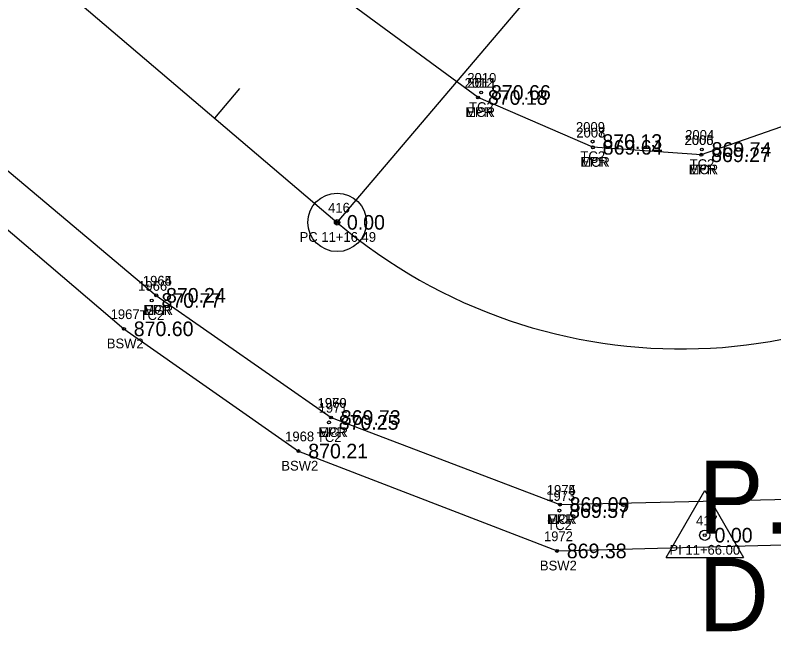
# Model space of a CAD drawing. Extents: x 1622501 to 1626664, y 1117816 to 1121579.
# Drawn here: x 1625494.9 to 1625572.7, y 1120506.7 to 1120572.2 of the extents above; entities that cross this region are included whole.
import ezdxf

# ---------------------------------------------------------------- set-up
doc = ezdxf.new("R2010")
doc.units = 0
for name, color, linetype in [('RD_EX_Conc', 7, 'Continuous'), ('RD_EX_Conc_txCode', 7, 'Continuous'), ('RD_EX_Road', 7, 'Continuous'), ('RD_EX_Road_txCode', 7, 'Continuous'), ('RD_EX_TX_Conc_ELEV', 7, 'Continuous'), ('RD_EX_TX_Road_ELEV', 7, 'Continuous'), ('RD_HC_Cl', 7, 'Continuous'), ('RD_HC_Data', 7, 'Continuous'), ('RD_HC_Data_Tic', 7, 'Continuous'), ('RD_HC_Survey_ELEV', 7, 'Continuous'), ('RD_HC_txCode', 7, 'Continuous'), ('RD_SMD_Locator', 7, 'Continuous')]:
    doc.layers.add(name, color=color, linetype=linetype)

msp = doc.modelspace()

# ---------------------------------------------------------------- linework, layer by layer
at = {"layer": 'RD_EX_Conc'}
for points in [[(1625608.521, 1120585.177), (1625590.699, 1120571.25), (1625577.132, 1120561.996), (1625565.298, 1120557.856), (1625554.184, 1120558.621), (1625542.402, 1120563.729), (1625526.327, 1120575.566), (1625507.826, 1120591.586)], [(1625485.222, 1120563.716), (1625509.387, 1120543.44), (1625527.317, 1120530.909), (1625550.789, 1120521.986), (1625574.312, 1120522.534), (1625598.595, 1120533.295), (1625630.482, 1120557.043)], [(1625482.04, 1120560.482), (1625506.078, 1120540.006), (1625523.979, 1120527.468), (1625550.501, 1120517.229), (1625574.97, 1120517.879), (1625600.807, 1120529.123), (1625633.409, 1120553.353)]]:
    msp.add_lwpolyline(points, dxfattribs=at)
at = {"layer": 'RD_EX_Road'}
for points in [[(1625608.521, 1120585.177), (1625590.699, 1120571.25), (1625577.132, 1120561.996), (1625565.298, 1120557.856), (1625554.184, 1120558.621), (1625542.402, 1120563.729), (1625526.327, 1120575.566), (1625507.826, 1120591.586), (1625508.161, 1120592.13), (1625500.515, 1120605.04), (1625496.639, 1120621.514), (1625497.694, 1120635.631), (1625499.566, 1120643.139), (1625503.111, 1120650.603), (1625512.54, 1120660.807)], [(1625181.69, 1120345.902), (1625220.314, 1120377.13), (1625258.028, 1120409.287), (1625294.923, 1120442.523), (1625332.153, 1120475.987), (1625369.412, 1120508.932), (1625406.047, 1120541.985), (1625433.217, 1120564.13), (1625448.704, 1120570.315), (1625464.823, 1120570.789), (1625476.008, 1120566.129), (1625482.04, 1120560.482), (1625485.222, 1120563.716), (1625509.387, 1120543.44), (1625527.317, 1120530.909), (1625550.789, 1120521.986), (1625574.312, 1120522.534), (1625598.595, 1120533.295), (1625630.482, 1120557.043)]]:
    msp.add_lwpolyline(points, dxfattribs=at)
at = {"layer": 'RD_HC_Cl'}
msp.add_line((1625439.215, 1120626.404), (1625527.941, 1120550.925), dxfattribs=at)
msp.add_arc((1625563.238, 1120592.417), 54.475, 229.61213, 314.14529, dxfattribs=at)
at = {"layer": 'RD_HC_Data'}
for p, q in [((1625527.941, 1120550.925), (1625603.551, 1120639.804)), ((1625561.681, 1120516.551), (1625565.653, 1120523.431)), ((1625565.653, 1120523.431), (1625569.622, 1120516.551)), ((1625561.681, 1120516.551), (1625569.622, 1120516.551))]:
    msp.add_line(p, q, dxfattribs=at)
for centre, radius in [((1625527.941, 1120550.925), 3), ((1625527.941, 1120550.925), 0.282), ((1625565.652, 1120518.844), 0.529)]:
    msp.add_circle(centre, radius, dxfattribs=at)
at = {"layer": 'RD_HC_Data_Tic'}
msp.add_line((1625515.382, 1120561.608), (1625517.974, 1120564.655), dxfattribs=at)
at = {"layer": 'RD_SMD_Locator'}
for centre in [(1625542.718, 1120564.243), (1625542.402, 1120563.729), (1625542.402, 1120563.729), (1625554.146, 1120559.209), (1625554.184, 1120558.621), (1625554.184, 1120558.621), (1625565.349, 1120558.396), (1625565.298, 1120557.856), (1625565.298, 1120557.856), (1625527.941, 1120550.925), (1625509.387, 1120543.44), (1625509.387, 1120543.44), (1625508.924, 1120542.909), (1625506.078, 1120540.006), (1625527.317, 1120530.909), (1625527.317, 1120530.909), (1625527.106, 1120530.406), (1625523.979, 1120527.468), (1625550.738, 1120521.366), (1625550.789, 1120521.986), (1625550.789, 1120521.986), (1625565.652, 1120518.844), (1625550.501, 1120517.229)]:
    msp.add_circle(centre, 0.15, dxfattribs=at)

# ---------------------------------------------------------------- texts
at = {"layer": 'RD_EX_Conc_txCode'}
for s, p in [('2010', (1625541.292, 1120565.243)), ('2011', (1625541.3, 1120564.729)), ('TC2', (1625541.473, 1120562.243)), ('MCR', (1625541.087, 1120561.729)), ('2009', (1625552.437, 1120560.209)), ('2008', (1625552.475, 1120559.621)), ('2005', (1625563.59, 1120558.856)), ('2004', (1625563.64, 1120559.396)), ('TC2', (1625552.902, 1120557.209)), ('MCR', (1625552.869, 1120556.621)), ('TC2', (1625564.105, 1120556.396)), ('MCR', (1625563.983, 1120555.856)), ('1966', (1625507.53, 1120543.909)), ('1965', (1625508.017, 1120544.44)), ('1967', (1625504.708, 1120541.006)), ('TC2', (1625507.68, 1120540.909)), ('MCR', (1625508.072, 1120541.44)), ('BSW2', (1625504.314, 1120538.006)), ('1970', (1625525.931, 1120531.909)), ('1971', (1625526.043, 1120531.406)), ('1968', (1625522.609, 1120528.468)), ('TC2', (1625525.862, 1120528.406)), ('MCR', (1625526.002, 1120528.909)), ('BSW2', (1625522.216, 1120525.468)), ('1975', (1625549.443, 1120522.986)), ('1973', (1625549.391, 1120522.366)), ('MCR', (1625549.474, 1120519.986)), ('TC2', (1625549.494, 1120519.366)), ('1972', (1625549.155, 1120518.229)), ('BSW2', (1625548.737, 1120515.229))]:
    msp.add_text(s, height=1, dxfattribs=at).set_placement(p)
at = {"layer": 'RD_EX_Road_txCode'}
for s, p in [('2012', (1625541.016, 1120564.729)), ('EPR', (1625541.174, 1120561.729)), ('2007', (1625552.475, 1120559.621)), ('2006', (1625563.566, 1120558.856)), ('EPR', (1625552.956, 1120556.621)), ('EPR', (1625564.07, 1120555.856)), ('1964', (1625508.017, 1120544.44)), ('EPR', (1625508.159, 1120541.44)), ('1969', (1625525.947, 1120531.909)), ('EPR', (1625526.089, 1120528.909)), ('1974', (1625549.443, 1120522.986)), ('EPR', (1625549.561, 1120519.986))]:
    msp.add_text(s, height=1, dxfattribs=at).set_placement(p)
at = {"layer": 'RD_EX_TX_Conc_ELEV'}
for s, p in [('870.18', (1625543.402, 1120562.979)), ('870.66', (1625543.718, 1120563.493)), ('870.13', (1625555.146, 1120558.459)), ('869.64', (1625555.184, 1120557.871)), ('869.74', (1625566.349, 1120557.646)), ('869.27', (1625566.298, 1120557.106)), ('870.24', (1625510.387, 1120542.69)), ('870.77', (1625509.924, 1120542.159)), ('870.60', (1625507.078, 1120539.256)), ('869.73', (1625528.317, 1120530.159)), ('870.25', (1625528.106, 1120529.656)), ('870.21', (1625524.979, 1120526.718)), ('869.09', (1625551.789, 1120521.236)), ('869.57', (1625551.738, 1120520.616)), ('869.38', (1625551.501, 1120516.479))]:
    msp.add_text(s, height=1.5, dxfattribs=at).set_placement(p)
at = {"layer": 'RD_EX_TX_Road_ELEV'}
for s, p in [('870.18', (1625543.402, 1120562.979)), ('869.64', (1625555.184, 1120557.871)), ('869.27', (1625566.298, 1120557.106)), ('870.24', (1625510.387, 1120542.69)), ('869.73', (1625528.317, 1120530.159)), ('869.09', (1625551.789, 1120521.236))]:
    msp.add_text(s, height=1.5, dxfattribs=at).set_placement(p)
at = {"layer": 'RD_HC_Data'}
for s, p in [('P.I. = 11+66.00', (1625565, 1120519)), ('D', (1625565, 1120509))]:
    msp.add_text(s, height=7.5, dxfattribs=at).set_placement(p)
at = {"layer": 'RD_HC_Survey_ELEV'}
for p in [(1625528.941, 1120550.175), (1625566.652, 1120518.094)]:
    msp.add_text('0.00', height=1.5, dxfattribs=at).set_placement(p)
at = {"layer": 'RD_HC_txCode'}
for s, p in [('416', (1625527.02, 1120551.925)), ('PC 11+16.49', (1625524.09, 1120548.925)), ('417', (1625564.754, 1120519.844)), ('PI 11+66.00', (1625562.03, 1120516.844))]:
    msp.add_text(s, height=1, dxfattribs=at).set_placement(p)

doc.saveas('drawing.dxf')
